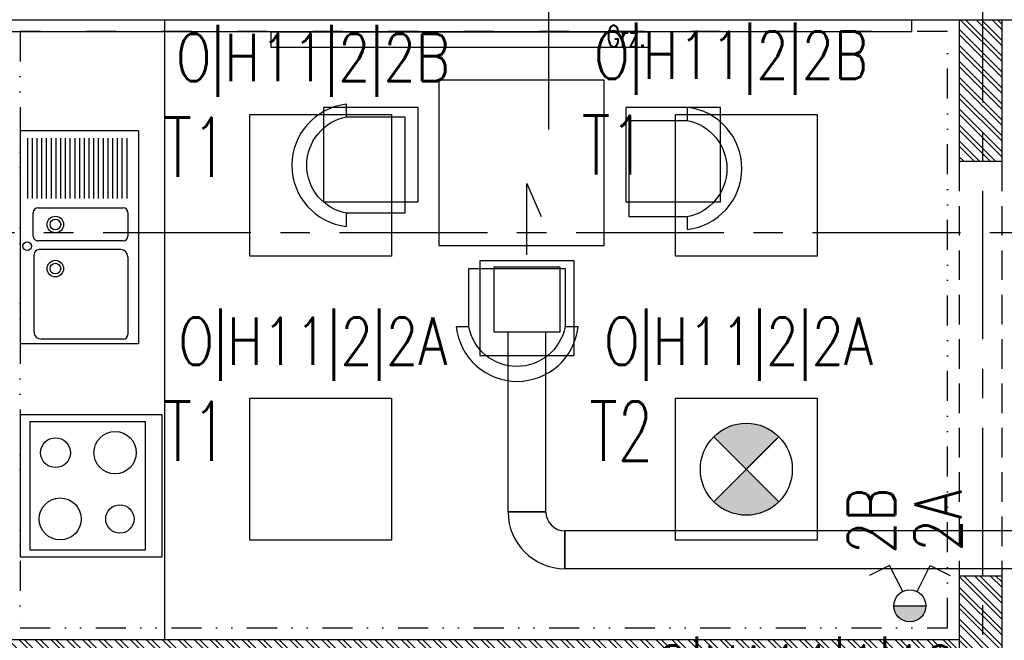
# Model space of a CAD drawing. Extents: x 41755 to 123924, y -112333 to 86187.
# Tile 262 of 582: x 107174 to 107590, y -5683 to -5421. Entities that reach past the tile are written whole.
import ezdxf
from ezdxf.enums import TextEntityAlignment as Align

# ---------------------------------------------------------------- set-up
doc = ezdxf.new("R2010")
doc.units = 0
doc.header["$LTSCALE"] = 50
for name, pattern in [('CENTER', [2, 1.25, -0.25, 0.25, -0.25]), ('DASHED2', [0.375, 0.25, -0.125]), ('DIVIDE', [31.75, 12.7, -6.35, 0, -6.35, 0, -6.35])]:
    doc.linetypes.add(name, pattern=pattern)
doc.layers.get('0').update_dxf_attribs({"color": 101, "linetype": 'CONTINUOUS'})
for name, color, linetype in [('E-90', 6, 'CONTINUOUS'), ('E35', 6, 'CONTINUOUS'), ('Ins-co', 2, 'CONTINUOUS'), ('Ins-went', 141, 'CONTINUOUS'), ('Okn---okna', 5, 'CONTINUOUS'), ('Os-osie glowne', 1, 'CENTER'), ('Sc-beton', 7, 'CONTINUOUS'), ('Sc-cegla pustak', 42, 'CONTINUOUS'), ('Sc-cegla pustak-hatch', 8, 'CONTINUOUS'), ('Sc-nadproza kon', 5, 'DASHED2'), ('Sc-silikat', 61, 'CONTINUOUS'), ('Suf-widok', 8, 'CONTINUOUS'), ('Wyp-kuchnia', 71, 'CONTINUOUS'), ('Wyp-meble', 155, 'CONTINUOUS')]:
    doc.layers.add(name, color=color, linetype=linetype)
doc.styles.add('ROMANS', font='romans', dxfattribs={"width": 0.85})
pattern_1 = [(135, (48983.4185, 565.478), (-3.36759605, -3.36759605), []), (135, (48983.4185, 567.723), (-3.36759605, -3.36759605), [])]

# ---------------------------------------------------------------- blocks, each defined once
blk = doc.blocks.new('A$C18127877')
for p, q in [((0, 50), (90, 50)), ((0, 50), (0, 0)), ((90, 50), (90, 0)), ((3, 45), (28.5, 45)), ((3, 43), (28.5, 43)), ((32.5, 7.5), (32.5, 43.5)), ((34.5, 45.5), (44.5, 45.5)), ((46.5, 43.5), (46.5, 7.5)), ((50.18, 42.5), (50.18, 7.81)), ((53.18, 45.5), (86, 45.5)), ((88, 43.5), (88, 8.81)), ((3, 41), (28.5, 41)), ((3, 39), (28.5, 39)), ((3, 37), (28.5, 37)), ((3, 35), (28.5, 35)), ((3, 33), (28.5, 33)), ((3, 31), (28.5, 31)), ((3, 29), (28.5, 29)), ((3, 27), (28.5, 27)), ((3, 25), (28.5, 25)), ((3, 23), (28.5, 23)), ((3, 21), (28.5, 21)), ((3, 19), (28.5, 19)), ((3, 17), (28.5, 17)), ((3, 15), (28.5, 15)), ((3, 13), (28.5, 13)), ((3, 11), (28.5, 11)), ((3, 9), (28.5, 9)), ((3, 7), (28.5, 7)), ((3, 5), (28.5, 5)), ((44.5, 5.5), (34.5, 5.5)), ((85, 5.81), (52.18, 5.81)), ((0, 0), (90, 0)), ((3, 3), (28.5, 3))]:
    blk.add_line(p, q)
for centre, radius in [((39.55, 14.83), 3.5), ((39.55, 14.83), 2.25), ((58.19, 14.83), 3.5), ((58.19, 14.83), 2.25), ((48.69, 2.87), 1.82)]:
    blk.add_circle(centre, radius)
for centre, radius, start, end in [((34.5, 43.5), 2, 90, 180), ((44.5, 43.5), 2, 0, 90), ((53.18, 42.5), 3, 90, 180), ((86, 43.5), 2, 0, 90), ((85, 8.81), 3, 270, 0), ((34.5, 7.5), 2, 180, 270), ((44.5, 7.5), 2, 270, 0), ((52.18, 7.81), 2, 180, 270)]:
    blk.add_arc(centre, radius, start, end)
blk = doc.blocks.new('kuchenka_01')
for points in [[(60, -60), (60, 0), (0, 0), (0, -60)], [(60, -60), (60, 0), (0, 0), (0, -60)], [(57, -56), (57, -7), (3, -7), (3, -56)]]:
    blk.add_lwpolyline(points, close=True)
for centre, radius in [((16, -19.89), 8.94), ((44, -17.89), 6), ((44, -43.11), 8.89), ((16, -45.11), 6.31)]:
    blk.add_circle(centre, radius)
blk = doc.blocks.new('_FIUETUR')
for p, q in [((-377, -19.75), (-5, -19.75)), ((-260, -23.75), (-374, -23.75)), ((-130, -23.75), (-244, -23.75)), ((-8, -23.75), (-114, -23.75)), ((-260, -26.75), (-374, -26.75)), ((-130, -26.75), (-244, -26.75)), ((-8, -26.75), (-114, -26.75)), ((-8, -29.75), (-374, -29.75)), ((-382, -39.75), (-382, -44.75)), ((-382, -39.75), (0, -39.75)), ((0, -44.75), (0, -39.75)), ((-382, -44.75), (0, -44.75))]:
    blk.add_line(p, q)
for points in [[(-377, -19.75), (-382, -19.75), (-382, -29.75), (-379, -29.75), (-379, -25.75), (-377, -25.75)], [(-257, -19.75), (-252, -19.75), (-252, -29.75), (-255, -29.75), (-255, -25.75), (-257, -25.75)], [(-247, -19.75), (-252, -19.75), (-252, -29.75), (-249, -29.75), (-249, -25.75), (-247, -25.75)], [(-127, -19.75), (-122, -19.75), (-122, -29.75), (-125, -29.75), (-125, -25.75), (-127, -25.75)], [(-117, -19.75), (-122, -19.75), (-122, -29.75), (-119, -29.75), (-119, -25.75), (-117, -25.75)], [(-5, -19.75), (0, -19.75), (0, -29.75), (-3, -29.75), (-3, -25.75), (-5, -25.75)], [(-374, -23.75), (-377, -23.75), (-377, -25.75), (-379, -25.75), (-379, -29.75), (-377, -29.75), (-374, -29.75)], [(-260, -23.75), (-257, -23.75), (-257, -25.75), (-255, -25.75), (-255, -29.75), (-257, -29.75), (-260, -29.75)], [(-244, -23.75), (-247, -23.75), (-247, -25.75), (-249, -25.75), (-249, -29.75), (-247, -29.75), (-244, -29.75)], [(-130, -23.75), (-127, -23.75), (-127, -25.75), (-125, -25.75), (-125, -29.75), (-127, -29.75), (-130, -29.75)], [(-114, -23.75), (-117, -23.75), (-117, -25.75), (-119, -25.75), (-119, -29.75), (-117, -29.75), (-114, -29.75)], [(-8, -23.75), (-5, -23.75), (-5, -25.75), (-3, -25.75), (-3, -29.75), (-5, -29.75), (-8, -29.75)]]:
    blk.add_lwpolyline(points, close=True)
blk = doc.blocks.new('_dkjhsjhkfgh')
at = {"layer": 'Ins-went', "ltscale": 2}
for p, q in [((7605.26, 4806.98), (7589.26, 4806.98)), ((7589.26, 4806.98), (7605.26, 4806.98)), ((7613.26, 4798.98), (7613.26, 4782.98)), ((7613.26, 4782.98), (7613.26, 4798.98)), ((7886.76, 4798.98), (7613.26, 4798.98)), ((7886.76, 4782.98), (7613.26, 4782.98))]:
    blk.add_line(p, q, dxfattribs=at)
blk.add_lwpolyline([(7597.25, 4915.58), (7597.25, 4945.82), (7603.28, 4931.81)], dxfattribs=at)
blk.add_lwpolyline([(7583.4, 4910.58), (7611.1, 4910.58), (7611.1, 4882.88), (7583.4, 4882.88)], close=True, dxfattribs=at)
for radius in [24, 8]:
    blk.add_arc((7613.26, 4806.98), radius, 180, 270, dxfattribs=at)
for points in [[(7589.26, 4806.98), (7589.25, 4882.88)], [(7605.26, 4806.98), (7605.25, 4882.88)]]:
    blk.add_spline(points, degree=3, dxfattribs=at)
blk = doc.blocks.new('A$C5DF87A14')
at = {"layer": 'Wyp-meble'}
blk.add_lwpolyline([(7639.94, 4999.51), (7569.94, 4999.51), (7569.94, 4929.51), (7639.94, 4929.51)], close=True, dxfattribs=at)
blk.add_lwpolyline([(7639.94, 4999.51), (7569.94, 4999.51), (7569.94, 4929.51), (7639.94, 4929.51)], close=True, dxfattribs=at)
for points in [[(7530.94, 4983.99), (7530.94, 4989.25, 0.895014), (7530.94, 4937.62), (7530.94, 4943.17, -0.825539), (7530.98, 4983.92), (7555.54, 4983.92), (7555.54, 4943.17), (7530.94, 4943.17)], [(7674.99, 4941.59), (7674.99, 4936.34, 0.895014), (7674.99, 4987.96), (7674.99, 4982.41, -0.825539), (7674.95, 4941.66), (7650.39, 4941.66), (7650.39, 4982.41), (7674.99, 4982.41)], [(7582.54, 4895.25), (7577.29, 4895.25, 0.895014), (7628.92, 4895.25), (7623.36, 4895.25, -0.825539), (7582.61, 4895.29), (7582.61, 4919.85), (7623.36, 4919.85), (7623.36, 4895.25)]]:
    blk.add_lwpolyline(points, format="xyb", dxfattribs=at)

msp = doc.modelspace()

# ---------------------------------------------------------------- hatches: boundary and pattern name
at = {"layer": 'E35'}
h = msp.add_hatch(color=256, dxfattribs=at)
edge = h.paths.add_edge_path()
edge.add_line((107480.966, -5610.641), (107494.712, -5596.895))
edge.add_ellipse((107480.966, -5610.641), major_axis=(13.746, 13.746), ratio=1, start_angle=360, end_angle=450)
edge.add_line((107467.22, -5596.895), (107480.966, -5610.641))
edge = h.paths.add_edge_path()
edge.add_line((107494.712, -5624.388), (107480.966, -5610.641))
edge.add_line((107480.966, -5610.641), (107467.22, -5624.388))
edge.add_ellipse((107480.966, -5610.641), major_axis=(-13.746, 13.746), ratio=1, start_angle=90, end_angle=180)
msp.add_hatch(color=256, dxfattribs=at).paths.add_polyline_path([(107556.869, -5668.391), (107543.369, -5668.391, 1)])
at = {"layer": 'Sc-cegla pustak-hatch'}
h = msp.add_hatch(dxfattribs=at)
h.set_pattern_fill('ANSI32', color=256, scale=0.5, angle=90, style=0)
h.set_pattern_definition(pattern_1)
h.paths.add_polyline_path([(111108.966, -5701.641), (111190.966, -5701.641), (111190.966, -5683.641), (111090.966, -5683.641), (111090.966, -5910.641), (111108.966, -5910.641)])
h.paths.add_polyline_path([(110577.966, -5878.641), (110577.966, -5910.641), (110587.592, -5910.641), (110587.592, -5901.87), (110595.966, -5901.87), (110595.966, -5896.641), (110669.966, -5896.641), (110669.966, -5910.641), (110687.966, -5910.641), (110687.966, -5878.641)])
h.paths.add_polyline_path([(110460.966, -5870.641), (110442.966, -5870.641), (110442.966, -5910.641), (110460.966, -5910.641)])
h.paths.add_polyline_path([(110460.966, -5420.641), (110442.966, -5420.641), (110442.966, -5770.641), (110460.966, -5770.641)])
h.paths.add_polyline_path([(108220.966, -5683.641), (108220.966, -5910.641), (108238.966, -5910.641), (108238.966, -5701.641), (108320.966, -5701.641), (108320.966, -5683.641)])
h.paths.add_polyline_path([(107707.966, -5878.641), (107707.966, -5910.641), (107717.872, -5910.641), (107717.872, -5903.691), (107725.966, -5903.691), (107725.966, -5896.641), (107799.966, -5896.641), (107799.966, -5910.641), (107817.966, -5910.641), (107817.966, -5878.641)])
h.paths.add_polyline_path([(107588.966, -5655.641), (107570.966, -5655.641), (107570.966, -5910.641), (107588.966, -5910.641)])
h.paths.add_polyline_path([(107588.966, -5420.641), (107570.966, -5420.641), (107570.966, -5480.641), (107588.966, -5480.641)])
h.paths.add_polyline_path([(107168.966, -5420.641), (107150.966, -5420.641), (107150.966, -5910.641), (107168.966, -5910.641)])
h.paths.add_polyline_path([(106440.966, -5910.641), (106458.966, -5910.641), (106458.966, -5418.641), (106530.966, -5418.641), (106530.966, -5400.641), (106400.966, -5400.641), (106400.966, -5418.641), (106440.966, -5418.641)])
h.paths.add_polyline_path([(105744.966, -5420.641), (105726.966, -5420.641), (105726.966, -5910.641), (105744.966, -5910.641)])
h.paths.add_polyline_path([(105350.966, -5683.641), (105350.966, -5910.641), (105368.966, -5910.641), (105368.966, -5701.641), (105450.966, -5701.641), (105450.966, -5683.641)])
h.paths.add_polyline_path([(105150.966, -5420.641), (105132.966, -5420.641), (105132.966, -5910.641), (105150.966, -5910.641)])
h.paths.add_polyline_path([(104837.966, -5878.641), (104837.966, -5910.641), (104847.592, -5910.641), (104847.592, -5901.87), (104855.966, -5901.87), (104855.966, -5896.641), (104929.966, -5896.641), (104929.966, -5910.641), (104947.966, -5910.641), (104947.966, -5878.641)])
h.paths.add_polyline_path([(102824.966, -5418.641), (102926.966, -5418.641), (102926.966, -5400.641), (102784.966, -5400.641), (102784.966, -5418.641), (102806.966, -5418.641), (102806.966, -5910.641), (102824.966, -5910.641)])
h = msp.add_hatch(dxfattribs=at)
h.set_pattern_fill('ANSI32', color=256, scale=0.5, angle=90, style=0)
h.set_pattern_definition(pattern_1)
h.paths.add_polyline_path([(106929.966, -5570.641), (106946.966, -5570.641), (106946.966, -5420.641), (106938.966, -5420.641), (106938.966, -5562.641), (106912.966, -5562.641), (106912.966, -5420.641), (106904.966, -5420.641), (106904.966, -5570.641), (106921.966, -5570.641), (106921.966, -5720.641), (106830.966, -5720.641), (106830.966, -5728.641), (106904.966, -5728.641), (106904.966, -5910.641), (106912.966, -5910.641), (106912.966, -5728.641), (106938.966, -5728.641), (106938.966, -5910.641), (106946.966, -5910.641), (106946.966, -5728.641), (107040.966, -5728.641), (107040.966, -5720.641), (106929.966, -5720.641)])
h.paths.add_polyline_path([(106720.966, -5720.641), (106720.966, -5728.641), (106730.966, -5728.641), (106730.966, -5720.641)])
h.paths.add_polyline_path([(107150.966, -5728.641), (107150.966, -5720.641), (107140.966, -5720.641), (107140.966, -5728.641)])
h.paths.add_polyline_path([(107168.966, -5682.641), (107168.966, -5690.641), (107348.966, -5690.641), (107348.966, -5783.641), (107365.966, -5783.641), (107365.966, -5910.641), (107373.966, -5910.641), (107373.966, -5783.641), (107390.966, -5783.641), (107390.966, -5690.641), (107570.966, -5690.641), (107570.966, -5682.641)])
h.paths.add_polyline_path([(107382.966, -5690.641), (107356.966, -5690.641), (107356.966, -5775.641), (107382.966, -5775.641)], flags=17)

# ---------------------------------------------------------------- linework, layer by layer
at = {"layer": 'E35'}
for p, q in [((107397.36, -5211.4), (107397.36, -5467.013)), ((107467.22, -5596.895), (107494.712, -5624.388)), ((107467.22, -5624.388), (107494.712, -5596.895)), ((107541.571, -5651.319), (107533.035, -5655.593)), ((107547.096, -5662.355), (107541.571, -5651.319)), ((107553.141, -5662.355), (107558.667, -5651.319)), ((107558.667, -5651.319), (107567.202, -5655.593)), ((107543.369, -5668.391), (107556.869, -5668.391))]:
    msp.add_line(p, q, dxfattribs=at)
at = {"layer": 'E35', "linetype": 'Continuous', "ltscale": 0.3}
msp.add_line((107468.006, -5623.601), (107493.926, -5597.681), dxfattribs=at)
for points in [[(107330.966, -5520.641), (107270.966, -5520.641), (107270.966, -5460.641), (107330.966, -5460.641)], [(107510.966, -5520.641), (107450.966, -5520.641), (107450.966, -5460.641), (107510.966, -5460.641)], [(107330.966, -5640.641), (107270.966, -5640.641), (107270.966, -5580.641), (107330.966, -5580.641)], [(107510.966, -5640.641), (107450.966, -5640.641), (107450.966, -5580.641), (107510.966, -5580.641)]]:
    msp.add_lwpolyline(points, close=True, dxfattribs=at)
at = {"layer": 'E35'}
for centre, radius in [((107480.966, -5610.641), 19.44), ((107550.119, -5668.391), 6.75)]:
    msp.add_circle(centre, radius, dxfattribs=at)
at = {"layer": 'Ins-co'}
msp.add_lwpolyline([(107279.966, -5425.9), (107279.966, -5432.3), (107439.966, -5432.3), (107439.966, -5425.9)], close=True, dxfattribs=at)
at = {"layer": 'Os-osie glowne'}
for points in [[(107580.966, -10955.641), (107580.966, -4978.641)], [(99508.966, -5510.641), (111775.966, -5510.641)]]:
    msp.add_lwpolyline(points, dxfattribs=at)
at = {"layer": 'Sc-beton'}
msp.add_lwpolyline([(107550.966, -5420.641), (107610.966, -5420.641)], dxfattribs=at)
at = {"layer": 'Sc-cegla pustak'}
for points in [[(107570.966, -5420.641), (107570.966, -5480.641)], [(107588.966, -5420.641), (107588.966, -5480.641)], [(107588.966, -5480.641), (107570.966, -5480.641)], [(107570.966, -5655.641), (107570.966, -5910.641)], [(107570.966, -5655.641), (107588.966, -5655.641)], [(107588.966, -5655.641), (107588.966, -5910.641)]]:
    msp.add_lwpolyline(points, dxfattribs=at)
at = {"layer": 'Sc-nadproza kon'}
for points in [[(107570.966, -5480.641), (107570.966, -5655.641)], [(107588.966, -5480.641), (107588.966, -5655.641)]]:
    msp.add_lwpolyline(points, dxfattribs=at)
at = {"layer": 'Sc-silikat'}
msp.add_lwpolyline([(107168.966, -5682.641), (107570.966, -5682.641)], dxfattribs=at)
at = {"layer": 'Suf-widok', "linetype": 'DIVIDE', "ltscale": 0.02}
msp.add_lwpolyline([(107565.966, -5425.641), (107173.966, -5425.641), (107173.966, -5677.641), (107565.966, -5677.641)], close=True, dxfattribs=at)
at = {"layer": 'Wyp-kuchnia'}
msp.add_lwpolyline([(107234.966, -5420.641), (107234.966, -5682.641)], dxfattribs=at)
at = {"layer": 'Wyp-meble'}
for points in [[(107420.908, -5446.131), (107350.908, -5446.131), (107350.908, -5516.131), (107420.908, -5516.131)], [(107420.908, -5446.131), (107350.908, -5446.131), (107350.908, -5516.131), (107420.908, -5516.131)], [(107342.175, -5457.684), (107302.175, -5457.684), (107302.175, -5497.684), (107342.175, -5497.684)], [(107342.175, -5457.684), (107302.175, -5457.684), (107302.175, -5497.684), (107342.175, -5497.684)], [(107469.981, -5457.685), (107429.981, -5457.685), (107429.981, -5497.685), (107469.981, -5497.685)], [(107469.981, -5457.685), (107429.981, -5457.685), (107429.981, -5497.685), (107469.981, -5497.685)], [(107408.228, -5522.613), (107368.228, -5522.613), (107368.228, -5562.613), (107408.228, -5562.613)], [(107408.228, -5522.613), (107368.228, -5522.613), (107368.228, -5562.613), (107408.228, -5562.613)]]:
    msp.add_lwpolyline(points, close=True, dxfattribs=at)

# ---------------------------------------------------------------- block references
for name, p in [('A$C5DF87A14', (99780.966, -10445.641)), ('_dkjhsjhkfgh', (99790.966, -10435.641))]:
    msp.add_blockref(name, p)
at = {"layer": 'Okn---okna'}
msp.add_blockref('_FIUETUR', (107550.966, -5380.894), dxfattribs=at)
at = {"layer": 'Wyp-kuchnia', "rotation": 270}
msp.add_blockref('A$C18127877', (107173.966, -5467.641), dxfattribs=at)
at = {"layer": 'Wyp-kuchnia', "extrusion": (0, 0, -1), "xscale": -1, "zscale": -1, "rotation": 90.00000000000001}
msp.add_blockref('kuchenka_01', (-107233.966, -5587.641), dxfattribs=at)

# ---------------------------------------------------------------- texts
at = {"layer": 'E-90', "style": 'ROMANS', "width": 0.8}
for s, rotation, p in [('O|H11|2|2B', 0, (107297.671, -5438.001)), ('O|H11|2|2B', 0, (107474.532, -5437.104)), ('O|H11|2|2A', 0, (107297.671, -5558.001)), ('O|H11|2|2A', 0, (107477.671, -5558.001)), ('2B', 90, (107533.902, -5632.408)), ('2A', 90, (107562.01, -5632.408)), ('O|HA11|1|10', 360, (107505.959, -5696.503))]:
    msp.add_text(s, height=20, rotation=rotation, dxfattribs=at).set_placement(p, align=Align.MIDDLE)
at = {"layer": 'E35', "style": 'ROMANS', "width": 0.7}
for s, p in [('T1', (107424.902, -5473.632)), ('T1', (107248.041, -5474.528)), ('T1', (107248.041, -5594.528)), ('T2', (107428.041, -5594.528))]:
    msp.add_text(s, height=25, rotation=360, dxfattribs=at).set_placement(p, align=Align.MIDDLE)
at = {"layer": 'Ins-co', "style": 'ROMANS', "width": 0.7}
msp.add_text('Grz.', height=9, dxfattribs=at).set_placement((107421.895, -5432.142))

doc.saveas('drawing.dxf')
